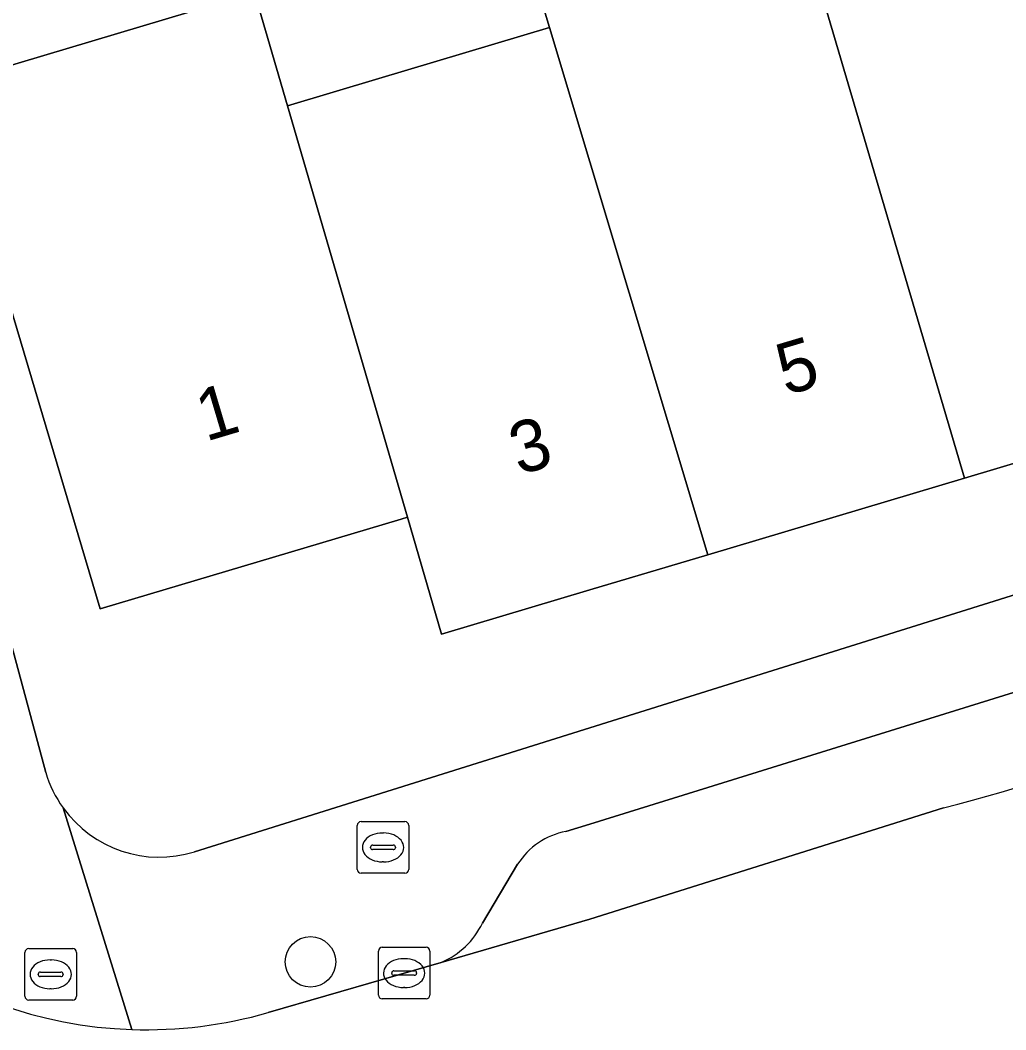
# Model space of a CAD drawing. Extents: x 157767 to 159172, y 387839 to 389425.
# Drawn here: x 158488.94 to 158508.07, y 388468.57 to 388488.15 of the extents above; entities that cross this region are included whole.
import ezdxf

# ---------------------------------------------------------------- set-up
doc = ezdxf.new("R2010")
doc.units = 0
for name, color, linetype in [('IMGEO_Boom', 7, 'Continuous'), ('IMGEO_Brandkraan', 7, 'Continuous'), ('IMGEO_Erf', 7, 'Continuous'), ('IMGEO_Kolk', 7, 'Continuous'), ('IMGEO_Pand', 7, 'Continuous'), ('IMGEO_Pand_nummerreeks', 7, 'Continuous'), ('IMGEO_Parkeervlak_open', 7, 'Continuous'), ('IMGEO_Rijbaan_lokaal_open', 7, 'Continuous'), ('IMGEO_Rioolput', 7, 'Continuous'), ('IMGEO_Voetpad_open', 7, 'Continuous')]:
    doc.layers.add(name, color=color, linetype=linetype)

msp = doc.modelspace()

# ---------------------------------------------------------------- linework, layer by layer
at = {"layer": 'IMGEO_Boom'}
msp.add_circle((158494.578, 388469.892), 0.489, dxfattribs=at)
at = {"layer": 'IMGEO_Brandkraan'}
for p, q in [((158495.56, 388472.611), (158496.412, 388472.611)), ((158495.485, 388471.685), (158495.485, 388472.537)), ((158496.486, 388472.537), (158496.486, 388471.685)), ((158495.973, 388472.391), (158495.998, 388472.391)), ((158495.744, 388472.105), (158495.744, 388472.117)), ((158496.182, 388472.068), (158495.784, 388472.068)), ((158495.787, 388472.154), (158496.185, 388472.154)), ((158496.228, 388472.117), (158496.228, 388472.105)), ((158495.996, 388471.831), (158495.971, 388471.831)), ((158496.412, 388471.611), (158495.56, 388471.611))]:
    msp.add_line(p, q, dxfattribs=at)
for points in [[(158495.56, 388472.611), (158496.412, 388472.611)], [(158495.485, 388471.685), (158495.485, 388472.537)], [(158496.486, 388472.537), (158496.486, 388471.685)], [(158496.412, 388471.611), (158495.56, 388471.611)]]:
    msp.add_lwpolyline(points, dxfattribs=at)
for centre, radius, start, end in [((158495.562, 388472.535), 0.0765, 91.552, 178.448), ((158495.562, 388472.535), 0.0765, 91.552, 178.448), ((158496.41, 388472.535), 0.0765, 1.552, 88.448), ((158496.41, 388472.535), 0.0765, 1.552, 88.448), ((158495.784, 388472.114), 0.0403, 85.8775, 175.7526), ((158495.781, 388472.104), 0.0366, 178.938, 274.7102), ((158496.185, 388472.111), 0.043, 264.8664, 352.4533), ((158496.189, 388472.116), 0.0386, 1.7309, 96.639), ((158495.562, 388471.687), 0.0765, 181.552, 268.448), ((158495.562, 388471.687), 0.0765, 181.552, 268.448), ((158496.41, 388471.687), 0.0765, 271.552, 358.448), ((158496.41, 388471.687), 0.0765, 271.552, 358.448)]:
    msp.add_arc(centre, radius, start, end, dxfattribs=at)
for centre, major_axis, ratio, start_param, end_param in [((158495.972, 388472.111), (-0.387, 0.002), 0.722429, 4.712389, 7.853982), ((158495.997, 388472.111), (-0.39, 0.002), 0.717154, 1.570796, 4.712389)]:
    msp.add_ellipse(centre, major_axis=major_axis, ratio=ratio, start_param=start_param, end_param=end_param, dxfattribs=at)
at = {"layer": 'IMGEO_Erf'}
for points in [[(158518.712, 388503.165), (158513.433, 388501.61), (158512.695, 388504.113), (158511.968, 388506.576), (158511.274, 388508.931), (158510.582, 388511.276), (158502.225, 388508.81), (158502.902, 388506.55), (158499.51, 388505.535), (158495.877, 388504.447), (158495.193, 388506.735), (158493.306, 388506.178), (158494.016, 388503.808), (158489.48, 388502.449), (158485.197, 388501.166), (158484.487, 388503.537), (158480.907, 388502.54), (158488.736, 388476.181), (158489.441, 388473.564)], [(158518.875, 388495.683), (158521.74, 388486.079), (158517.624, 388484.851), (158511.876, 388483.137), (158511.675, 388483.077), (158512.351, 388480.789), (158507.272, 388479.274), (158502.288, 388477.787), (158500, 388477.105), (158497.119, 388476.246), (158496.458, 388478.514), (158496.341, 388478.479), (158490.5, 388476.736), (158487.47, 388486.892), (158492.262, 388488.321)], [(158493.492, 388488.687), (158494.132, 388486.491), (158495.906, 388487.021), (158499.218, 388488.009), (158498.229, 388491.3)], [(158492.327, 388472.026), (158500, 388474.43), (158508.713, 388477.16)]]:
    msp.add_lwpolyline(points, dxfattribs=at)
for centre, radius, start, end in [((158491.623, 388474.211), 2.276, 196.5149, 215.8789), ((158491.644, 388474.22), 2.298, 215.7628, 287.2999)]:
    msp.add_arc(centre, radius, start, end, dxfattribs=at)
at = {"layer": 'IMGEO_Kolk'}
for p, q in [((158495.895, 388469.248), (158495.895, 388470.1)), ((158495.97, 388470.174), (158496.822, 388470.174)), ((158496.896, 388470.1), (158496.896, 388469.248)), ((158496.383, 388469.954), (158496.408, 388469.954)), ((158496.154, 388469.668), (158496.154, 388469.68)), ((158496.197, 388469.717), (158496.595, 388469.717)), ((158496.638, 388469.68), (158496.638, 388469.668)), ((158496.592, 388469.631), (158496.194, 388469.631)), ((158496.406, 388469.394), (158496.381, 388469.394)), ((158496.822, 388469.174), (158495.97, 388469.174))]:
    msp.add_line(p, q, dxfattribs=at)
for points in [[(158495.895, 388469.248), (158495.895, 388470.1)], [(158495.97, 388470.174), (158496.822, 388470.174)], [(158496.896, 388470.1), (158496.896, 388469.248)], [(158496.822, 388469.174), (158495.97, 388469.174)]]:
    msp.add_lwpolyline(points, dxfattribs=at)
for centre, radius, start, end in [((158495.972, 388470.098), 0.0765, 91.552, 178.448), ((158495.972, 388470.098), 0.0765, 91.552, 178.448), ((158496.82, 388470.098), 0.0765, 1.552, 88.448), ((158496.82, 388470.098), 0.0765, 1.552, 88.448), ((158496.194, 388469.677), 0.0403, 85.8775, 175.7526), ((158496.191, 388469.667), 0.0366, 178.938, 274.7102), ((158496.595, 388469.674), 0.043, 264.8664, 352.4533), ((158496.599, 388469.679), 0.0386, 1.7309, 96.639), ((158495.972, 388469.25), 0.0765, 181.552, 268.448), ((158495.972, 388469.25), 0.0765, 181.552, 268.448), ((158496.82, 388469.25), 0.0765, 271.552, 358.448), ((158496.82, 388469.25), 0.0765, 271.552, 358.448)]:
    msp.add_arc(centre, radius, start, end, dxfattribs=at)
for centre, major_axis, ratio, start_param, end_param in [((158496.382, 388469.674), (-0.387, 0.002), 0.722429, 4.712389, 7.853982), ((158496.407, 388469.674), (-0.39, 0.002), 0.717154, 1.570796, 4.712389)]:
    msp.add_ellipse(centre, major_axis=major_axis, ratio=ratio, start_param=start_param, end_param=end_param, dxfattribs=at)
at = {"layer": 'IMGEO_Pand'}
for points in [[(158502.288, 388477.787), (158507.272, 388479.274), (158504.247, 388489.509), (158503.277, 388492.791), (158498.229, 388491.3), (158499.218, 388488.009), (158500, 388485.404)], [(158509.326, 388491.024), (158509.089, 388490.953), (158504.247, 388489.509), (158507.272, 388479.274), (158512.351, 388480.789), (158511.675, 388483.077)], [(158494.132, 388486.491), (158493.492, 388488.687), (158492.262, 388488.321), (158487.47, 388486.892), (158490.5, 388476.736), (158496.341, 388478.479), (158496.458, 388478.514)], [(158500, 388485.404), (158499.218, 388488.009), (158495.906, 388487.021), (158494.132, 388486.491), (158496.458, 388478.514), (158497.119, 388476.246), (158500, 388477.105), (158502.288, 388477.787)]]:
    msp.add_lwpolyline(points, close=True, dxfattribs=at)
at = {"layer": 'IMGEO_Parkeervlak_open'}
for points in [[(158510.132, 388475.711), (158500, 388472.565), (158499.536, 388472.421)], [(158497.116, 388469.881), (158500, 388470.717), (158506.863, 388472.878)], [(158498.598, 388471.785), (158497.914, 388470.641)]]:
    msp.add_lwpolyline(points, dxfattribs=at)
for centre, radius, start, end in [((158493.184, 388524.7), 53.597, 284.7861, 294.6824), ((158499.802, 388471.019), 1.427, 100.7431, 147.5345), ((158496.5, 388471.327), 1.572, 293.0853, 334.1204)]:
    msp.add_arc(centre, radius, start, end, dxfattribs=at)
at = {"layer": 'IMGEO_Rijbaan_lokaal_open'}
msp.add_lwpolyline([(158506.863, 388472.878), (158500, 388470.717), (158497.116, 388469.881), (158493.757, 388468.908)], dxfattribs=at)
for centre, radius, start, end in [((158493.184, 388524.7), 53.597, 284.7861, 294.6824), ((158491.401, 388477.043), 8.469, 197.284, 268.0249), ((158491.397, 388477.079), 8.504, 268.0565, 286.1083)]:
    msp.add_arc(centre, radius, start, end, dxfattribs=at)
at = {"layer": 'IMGEO_Rioolput'}
for p, q in [((158489.037, 388469.224), (158489.037, 388470.076)), ((158489.112, 388470.15), (158489.964, 388470.15)), ((158490.038, 388470.076), (158490.038, 388469.224)), ((158489.525, 388469.93), (158489.55, 388469.93)), ((158489.339, 388469.693), (158489.737, 388469.693)), ((158489.296, 388469.644), (158489.296, 388469.656)), ((158489.734, 388469.607), (158489.336, 388469.607)), ((158489.78, 388469.656), (158489.78, 388469.644)), ((158489.548, 388469.37), (158489.523, 388469.37)), ((158489.964, 388469.15), (158489.112, 388469.15))]:
    msp.add_line(p, q, dxfattribs=at)
for points in [[(158489.037, 388469.224), (158489.037, 388470.076)], [(158489.112, 388470.15), (158489.964, 388470.15)], [(158490.038, 388470.076), (158490.038, 388469.224)], [(158489.964, 388469.15), (158489.112, 388469.15)]]:
    msp.add_lwpolyline(points, dxfattribs=at)
for centre, radius, start, end in [((158489.114, 388470.074), 0.0765, 91.552, 178.448), ((158489.114, 388470.074), 0.0765, 91.552, 178.448), ((158489.962, 388470.074), 0.0765, 1.552, 88.448), ((158489.962, 388470.074), 0.0765, 1.552, 88.448), ((158489.336, 388469.653), 0.0403, 85.8775, 175.7526), ((158489.741, 388469.655), 0.0386, 1.7309, 96.639), ((158489.333, 388469.643), 0.0366, 178.938, 274.7102), ((158489.737, 388469.65), 0.043, 264.8664, 352.4533), ((158489.114, 388469.226), 0.0765, 181.552, 268.448), ((158489.114, 388469.226), 0.0765, 181.552, 268.448), ((158489.962, 388469.226), 0.0765, 271.552, 358.448), ((158489.962, 388469.226), 0.0765, 271.552, 358.448)]:
    msp.add_arc(centre, radius, start, end, dxfattribs=at)
for centre, major_axis, ratio, start_param, end_param in [((158489.524, 388469.65), (-0.387, 0.002), 0.722429, 4.712389, 7.853982), ((158489.549, 388469.65), (-0.39, 0.002), 0.717154, 1.570796, 4.712389)]:
    msp.add_ellipse(centre, major_axis=major_axis, ratio=ratio, start_param=start_param, end_param=end_param, dxfattribs=at)
at = {"layer": 'IMGEO_Voetpad_open'}
for points in [[(158489.441, 388473.564), (158488.736, 388476.181), (158480.907, 388502.54)], [(158508.713, 388477.16), (158500, 388474.43), (158492.327, 388472.026)], [(158499.536, 388472.421), (158500, 388472.565), (158510.132, 388475.711)], [(158491.109, 388468.579), (158489.779, 388472.877)], [(158489.779, 388472.877), (158491.109, 388468.579)], [(158497.914, 388470.641), (158498.598, 388471.785)], [(158493.757, 388468.908), (158497.116, 388469.881)]]:
    msp.add_lwpolyline(points, dxfattribs=at)
for centre, radius, start, end in [((158491.401, 388477.043), 8.469, 197.284, 268.0249), ((158491.623, 388474.211), 2.276, 196.5149, 215.8789), ((158491.644, 388474.22), 2.298, 215.7628, 287.2999), ((158499.802, 388471.019), 1.427, 100.7431, 147.5345), ((158496.5, 388471.327), 1.572, 293.0853, 334.1204), ((158491.397, 388477.079), 8.504, 268.0565, 286.1083)]:
    msp.add_arc(centre, radius, start, end, dxfattribs=at)

# ---------------------------------------------------------------- texts
at = {"layer": 'IMGEO_Pand_nummerreeks'}
for s, rotation, p in [('5', 16.6092, (158503.803, 388480.869)), ('1', 16.6158, (158492.545, 388479.977)), ('3', 16.61, (158498.623, 388479.325))]:
    msp.add_text(s, height=1, rotation=rotation, dxfattribs=at).set_placement(p)

doc.saveas('drawing.dxf')
